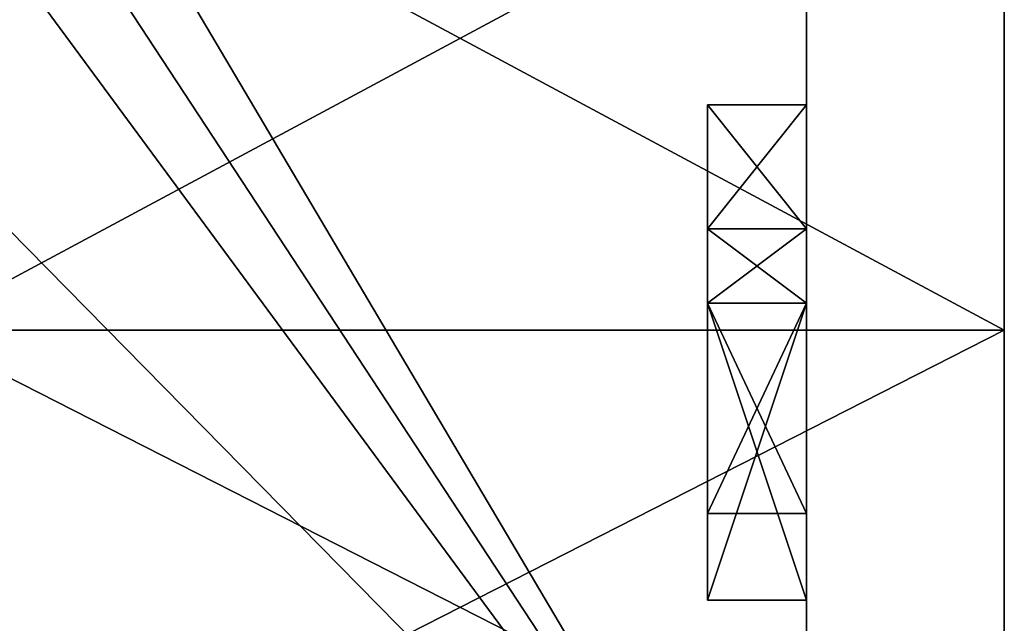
# Model space of a CAD drawing. Header units: millimetres. Extents: x -50 to 50, y -22 to 96.
# Tile 279 of 374: x 39.53 to 44.5, y -5.49 to -2.44. Entities that reach past the tile are written whole.
import ezdxf

# ---------------------------------------------------------------- set-up
doc = ezdxf.new("R2010")
doc.units = ezdxf.units.MM
doc.header["$LTSCALE"] = 65.185185
for name, color, linetype in [('1150', 7, 'CONTINUOUS'), ('1158', 7, 'CONTINUOUS'), ('1165', 7, 'CONTINUOUS'), ('800', 7, 'CONTINUOUS'), ('808', 7, 'CONTINUOUS'), ('809', 7, 'CONTINUOUS'), ('882', 7, 'CONTINUOUS'), ('883', 7, 'CONTINUOUS'), ('884', 7, 'CONTINUOUS'), ('885', 7, 'CONTINUOUS'), ('886', 7, 'CONTINUOUS'), ('887', 7, 'CONTINUOUS'), ('888', 7, 'CONTINUOUS'), ('889', 7, 'CONTINUOUS'), ('957', 7, 'CONTINUOUS'), ('958', 7, 'CONTINUOUS'), ('959', 7, 'CONTINUOUS'), ('960', 7, 'CONTINUOUS'), ('961', 7, 'CONTINUOUS'), ('962', 7, 'CONTINUOUS'), ('963', 7, 'CONTINUOUS')]:
    doc.layers.add(name, color=color, linetype=linetype)

msp = doc.modelspace()

# ---------------------------------------------------------------- linework, layer by layer
at = {"layer": '1150', "linetype": 'CONTINUOUS'}
msp.add_3dface([(43.5, -3.875, -0.9894), (43.5, -4.9375, 0.2234), (43.5, -3.875, 0.2234), (43.5, -3.875, -0.9894)], dxfattribs=at)
at = {"layer": '1158', "linetype": 'CONTINUOUS'}
for points in [[(39, -1.0632, 15.4635), (39, -4.0116, 14.9719), (44.5, -1.0632, 15.4635), (39, -1.0632, 15.4635)], [(39, -4.0116, 14.9719), (44.5, -4.0117, 14.9718), (44.5, -1.0632, 15.4635), (39, -4.0116, 14.9719)], [(39, -4.0116, 14.9719), (39, -6.811, 13.9234), (44.5, -4.0117, 14.9718), (39, -4.0116, 14.9719)], [(39, -6.811, 13.9234), (44.5, -6.811, 13.9234), (44.5, -4.0117, 14.9718), (39, -6.811, 13.9234)]]:
    msp.add_3dface(points, dxfattribs=at)
at = {"layer": '1165', "linetype": 'CONTINUOUS'}
for points in [[(39, -4.0116, -14.9719), (39, -1.0632, -15.4635), (44.5, -4.0117, -14.9718), (39, -4.0116, -14.9719)], [(39, -1.0632, -15.4635), (44.5, -1.0632, -15.4635), (44.5, -4.0117, -14.9718), (39, -1.0632, -15.4635)], [(39, -6.811, -13.9234), (39, -4.0116, -14.9719), (44.5, -6.811, -13.9234), (39, -6.811, -13.9234)], [(39, -4.0116, -14.9719), (44.5, -4.0117, -14.9718), (44.5, -6.811, -13.9234), (39, -4.0116, -14.9719)]]:
    msp.add_3dface(points, dxfattribs=at)
at = {"layer": '800', "linetype": 'CONTINUOUS'}
for points in [[(43.5, -7.6013, 7.6015), (43.5, 0, 10.75), (43.5, -5.375, 0.6064), (43.5, -7.6013, 7.6015)], [(43.5, -3.875, 1.5), (43.5, 0, 10.75), (43.5, -3.5, 1.5), (43.5, -3.875, 1.5)], [(43.5, 0, 10.75), (43.5, -3.875, 1.5), (43.5, -5.375, 0.6064), (43.5, 0, 10.75)], [(43.5, -3.5, 1.5), (43.5, 0, 10.75), (43.5, -3.5, 0.6064), (43.5, -3.5, 1.5)], [(43.5, -3.5, 0.6064), (43.5, 0, 10.75), (43.5, -2.875, 0.6064), (43.5, -3.5, 0.6064)], [(43.5, -2.875, 0.6064), (43.5, 0, 10.75), (43.5, -2.875, 0.2234), (43.5, -2.875, 0.6064)], [(43.5, -2.875, 0.2234), (43.5, 0, 10.75), (43.5, -2.375, 0.734), (43.5, -2.875, 0.2234)], [(43.5, 0, -10.75), (43.5, -7.6013, -7.6015), (43.5, -0.25, -1.5), (43.5, 0, -10.75)], [(43.5, -0.25, -1.5), (43.5, -7.6013, -7.6015), (43.5, -2.375, -1.5), (43.5, -0.25, -1.5)], [(43.5, -7.6013, -7.6015), (43.5, -3.5, -1.5), (43.5, -2.375, 0.1596), (43.5, -7.6013, -7.6015)], [(43.5, -2.375, -1.5), (43.5, -7.6013, -7.6015), (43.5, -2.375, 0.1596), (43.5, -2.375, -1.5)], [(43.5, -3.5, -1.5), (43.5, -2.875, 0.2234), (43.5, -2.375, 0.734), (43.5, -3.5, -1.5)], [(43.5, -3.5, -1.5), (43.5, -2.375, 0.734), (43.5, -2.375, 0.1596), (43.5, -3.5, -1.5)], [(43.5, -3.5, 0.2234), (43.5, -2.875, 0.2234), (43.5, -3.5, -1.5), (43.5, -3.5, 0.2234)], [(43.5, -3.5, -1.5), (43.5, -7.6013, -7.6015), (43.5, -3.875, -1.5), (43.5, -3.5, -1.5)], [(43.5, -3.875, -1.5), (43.5, -7.6013, -7.6015), (43.5, -5.375, 0.2234), (43.5, -3.875, -1.5)], [(43.5, -5.375, 0.6064), (43.5, -3.875, 1.5), (43.5, -3.875, 0.6064), (43.5, -5.375, 0.6064)], [(43.5, -7.6013, -7.6015), (43.5, -7.6013, 7.6015), (43.5, -5.375, 0.6064), (43.5, -7.6013, -7.6015)], [(43.5, -5.375, 0.2234), (43.5, -7.6013, -7.6015), (43.5, -5.375, 0.6064), (43.5, -5.375, 0.2234)]]:
    msp.add_3dface(points, dxfattribs=at)
at = {"layer": '808', "linetype": 'CONTINUOUS'}
for points in [[(44.5, -1.0632, 15.4635), (44.5, -4.0117, 14.9718), (44.5, -1.7759, 6.2396), (44.5, -1.0632, 15.4635)], [(44.5, -1.0632, -15.4635), (44.5, -4.0117, 14.9718), (44.5, -4.0117, -14.9718), (44.5, -1.0632, -15.4635)], [(44.5, -4.0117, 14.9718), (44.5, -1.0632, -15.4635), (44.5, -1.7948, -5.19), (44.5, -4.0117, 14.9718)], [(44.5, -4.0117, 14.9718), (44.5, -1.8551, -2.5), (44.5, -1.7759, 5.8726), (44.5, -4.0117, 14.9718)], [(44.5, -1.7759, 6.2396), (44.5, -4.0117, 14.9718), (44.5, -1.7759, 5.8726), (44.5, -1.7759, 6.2396)], [(44.5, -1.7997, -5.0416), (44.5, -4.0117, 14.9718), (44.5, -1.7948, -5.19), (44.5, -1.7997, -5.0416)], [(44.5, -1.8551, -2.5), (44.5, -4.0117, 14.9718), (44.5, -1.7997, -5.0416), (44.5, -1.8551, -2.5)], [(44.5, -4.0117, 14.9718), (44.5, -6.811, 13.9234), (44.5, -4.0117, -14.9718), (44.5, -4.0117, 14.9718)], [(44.5, -4.0117, -14.9718), (44.5, -6.811, 13.9234), (44.5, -6.811, -13.9234), (44.5, -4.0117, -14.9718)]]:
    msp.add_3dface(points, dxfattribs=at)
at = {"layer": '809', "linetype": 'CONTINUOUS'}
for points in [[(43.5, -7.6013, -7.6015), (43.5, 0, -10.75), (30.5, -7.6014, -7.6014), (43.5, -7.6013, -7.6015)], [(43.5, 0, -10.75), (39, -1.5, -10.6448), (30.5, -7.6014, -7.6014), (43.5, 0, -10.75)], [(43.5, 0, 10.75), (43.5, -7.6013, 7.6015), (39, 0, 10.75), (43.5, 0, 10.75)], [(43.5, -7.6013, 7.6015), (39, -0.7518, 10.7237), (39, 0, 10.75), (43.5, -7.6013, 7.6015)], [(43.5, -7.6013, 7.6015), (39, -1.5, 10.6448), (39, -0.7518, 10.7237), (43.5, -7.6013, 7.6015)], [(37.5, -1.5, 10.6448), (43.5, -7.6013, 7.6015), (30.5, -1.5, 10.6448), (37.5, -1.5, 10.6448)], [(30.5, -1.5, 10.6448), (43.5, -7.6013, 7.6015), (30.5, -7.6014, 7.6014), (30.5, -1.5, 10.6448)], [(43.5, -7.6013, 7.6015), (37.5, -1.5, 10.6448), (39, -1.5, 10.6448), (43.5, -7.6013, 7.6015)]]:
    msp.add_3dface(points, dxfattribs=at)
at = {"layer": '882', "linetype": 'CONTINUOUS'}
for points in [[(43, -2.875, 0.2234), (43, -3.5, 0.2234), (43, -5.375, 0.6064), (43, -2.875, 0.2234)], [(43, -2.875, 0.6064), (43, -2.875, 0.2234), (43, -3.5, 0.6064), (43, -2.875, 0.6064)], [(43, -3.5, 0.6064), (43, -2.875, 0.2234), (43, -3.875, 0.6064), (43, -3.5, 0.6064)], [(43, -3.875, 0.6064), (43, -2.875, 0.2234), (43, -5.375, 0.6064), (43, -3.875, 0.6064)], [(43, -3.5, -1.5), (43, -3.875, -1.5), (43, -5.375, 0.2234), (43, -3.5, -1.5)], [(43, -3.5, 0.2234), (43, -3.5, -1.5), (43, -3.875, 0.2234), (43, -3.5, 0.2234)], [(43, -3.5, -1.5), (43, -5.375, 0.2234), (43, -3.875, -0.9894), (43, -3.5, -1.5)], [(43, -3.875, 0.2234), (43, -3.5, -1.5), (43, -3.875, -0.9894), (43, -3.875, 0.2234)], [(43, -5.375, 0.6064), (43, -3.5, 0.2234), (43, -3.875, 0.2234), (43, -5.375, 0.6064)], [(43, -3.5, 1.5), (43, -3.5, 0.6064), (43, -3.875, 1.5), (43, -3.5, 1.5)], [(43, -3.875, 1.5), (43, -3.5, 0.6064), (43, -3.875, 0.6064), (43, -3.875, 1.5)], [(43, -4.9375, 0.2234), (43, -5.375, 0.6064), (43, -3.875, 0.2234), (43, -4.9375, 0.2234)], [(43, -5.375, 0.2234), (43, -4.9375, 0.2234), (43, -3.875, -0.9894), (43, -5.375, 0.2234)], [(43, -5.375, 0.2234), (43, -5.375, 0.6064), (43, -4.9375, 0.2234), (43, -5.375, 0.2234)]]:
    msp.add_3dface(points, dxfattribs=at)
at = {"layer": '883', "linetype": 'CONTINUOUS'}
for points in [[(43.5, -3.875, 1.5), (43.5, -3.5, 1.5), (43, -3.5, 1.5), (43.5, -3.875, 1.5)], [(43.5, -3.875, 1.5), (43, -3.5, 1.5), (43, -3.875, 1.5), (43.5, -3.875, 1.5)]]:
    msp.add_3dface(points, dxfattribs=at)
at = {"layer": '884', "linetype": 'CONTINUOUS'}
for points in [[(43.5, -3.5, 1.5), (43.5, -3.5, 0.6064), (43, -3.5, 1.5), (43.5, -3.5, 1.5)], [(43.5, -3.5, 0.6064), (43, -3.5, 0.6064), (43, -3.5, 1.5), (43.5, -3.5, 0.6064)]]:
    msp.add_3dface(points, dxfattribs=at)
at = {"layer": '885', "linetype": 'CONTINUOUS'}
for points in [[(43.5, -3.5, 0.6064), (43.5, -2.875, 0.6064), (43, -3.5, 0.6064), (43.5, -3.5, 0.6064)], [(43.5, -2.875, 0.6064), (43, -2.875, 0.6064), (43, -3.5, 0.6064), (43.5, -2.875, 0.6064)]]:
    msp.add_3dface(points, dxfattribs=at)
at = {"layer": '886', "linetype": 'CONTINUOUS'}
for points in [[(43.5, -2.875, 0.6064), (43.5, -2.875, 0.2234), (43, -2.875, 0.2234), (43.5, -2.875, 0.6064)], [(43.5, -2.875, 0.6064), (43, -2.875, 0.2234), (43, -2.875, 0.6064), (43.5, -2.875, 0.6064)]]:
    msp.add_3dface(points, dxfattribs=at)
at = {"layer": '887', "linetype": 'CONTINUOUS'}
for points in [[(43.5, -2.875, 0.2234), (43.5, -3.5, 0.2234), (43, -2.875, 0.2234), (43.5, -2.875, 0.2234)], [(43.5, -3.5, 0.2234), (43, -3.5, 0.2234), (43, -2.875, 0.2234), (43.5, -3.5, 0.2234)]]:
    msp.add_3dface(points, dxfattribs=at)
at = {"layer": '888', "linetype": 'CONTINUOUS'}
for points in [[(43.5, -3.5, 0.2234), (43.5, -3.5, -1.5), (43, -3.5, 0.2234), (43.5, -3.5, 0.2234)], [(43.5, -3.5, -1.5), (43, -3.5, -1.5), (43, -3.5, 0.2234), (43.5, -3.5, -1.5)]]:
    msp.add_3dface(points, dxfattribs=at)
at = {"layer": '889', "linetype": 'CONTINUOUS'}
for points in [[(43.5, -3.5, -1.5), (43.5, -3.875, -1.5), (43, -3.875, -1.5), (43.5, -3.5, -1.5)], [(43.5, -3.5, -1.5), (43, -3.875, -1.5), (43, -3.5, -1.5), (43.5, -3.5, -1.5)]]:
    msp.add_3dface(points, dxfattribs=at)
at = {"layer": '957', "linetype": 'CONTINUOUS'}
for points in [[(43.5, -3.875, -1.5), (43.5, -5.375, 0.2234), (43, -3.875, -1.5), (43.5, -3.875, -1.5)], [(43, -3.875, -1.5), (43.5, -5.375, 0.2234), (43, -5.375, 0.2234), (43, -3.875, -1.5)]]:
    msp.add_3dface(points, dxfattribs=at)
at = {"layer": '958', "linetype": 'CONTINUOUS'}
for points in [[(43.5, -5.375, 0.2234), (43.5, -5.375, 0.6064), (43, -5.375, 0.6064), (43.5, -5.375, 0.2234)], [(43.5, -5.375, 0.2234), (43, -5.375, 0.6064), (43, -5.375, 0.2234), (43.5, -5.375, 0.2234)]]:
    msp.add_3dface(points, dxfattribs=at)
at = {"layer": '959', "linetype": 'CONTINUOUS'}
for points in [[(43.5, -5.375, 0.6064), (43.5, -3.875, 0.6064), (43, -5.375, 0.6064), (43.5, -5.375, 0.6064)], [(43.5, -3.875, 0.6064), (43, -3.875, 0.6064), (43, -5.375, 0.6064), (43.5, -3.875, 0.6064)]]:
    msp.add_3dface(points, dxfattribs=at)
at = {"layer": '960', "linetype": 'CONTINUOUS'}
for points in [[(43.5, -3.875, 0.6064), (43.5, -3.875, 1.5), (43, -3.875, 0.6064), (43.5, -3.875, 0.6064)], [(43.5, -3.875, 1.5), (43, -3.875, 1.5), (43, -3.875, 0.6064), (43.5, -3.875, 1.5)]]:
    msp.add_3dface(points, dxfattribs=at)
at = {"layer": '961', "linetype": 'CONTINUOUS'}
for points in [[(43, -3.875, -0.9894), (43, -4.9375, 0.2234), (43.5, -3.875, -0.9894), (43, -3.875, -0.9894)], [(43, -4.9375, 0.2234), (43.5, -4.9375, 0.2234), (43.5, -3.875, -0.9894), (43, -4.9375, 0.2234)]]:
    msp.add_3dface(points, dxfattribs=at)
at = {"layer": '962', "linetype": 'CONTINUOUS'}
for points in [[(43, -3.875, 0.2234), (43, -3.875, -0.9894), (43.5, -3.875, 0.2234), (43, -3.875, 0.2234)], [(43, -3.875, -0.9894), (43.5, -3.875, -0.9894), (43.5, -3.875, 0.2234), (43, -3.875, -0.9894)]]:
    msp.add_3dface(points, dxfattribs=at)
at = {"layer": '963', "linetype": 'CONTINUOUS'}
for points in [[(43, -4.9375, 0.2234), (43, -3.875, 0.2234), (43.5, -4.9375, 0.2234), (43, -4.9375, 0.2234)], [(43.5, -4.9375, 0.2234), (43, -3.875, 0.2234), (43.5, -3.875, 0.2234), (43.5, -4.9375, 0.2234)]]:
    msp.add_3dface(points, dxfattribs=at)

doc.saveas('drawing.dxf')
